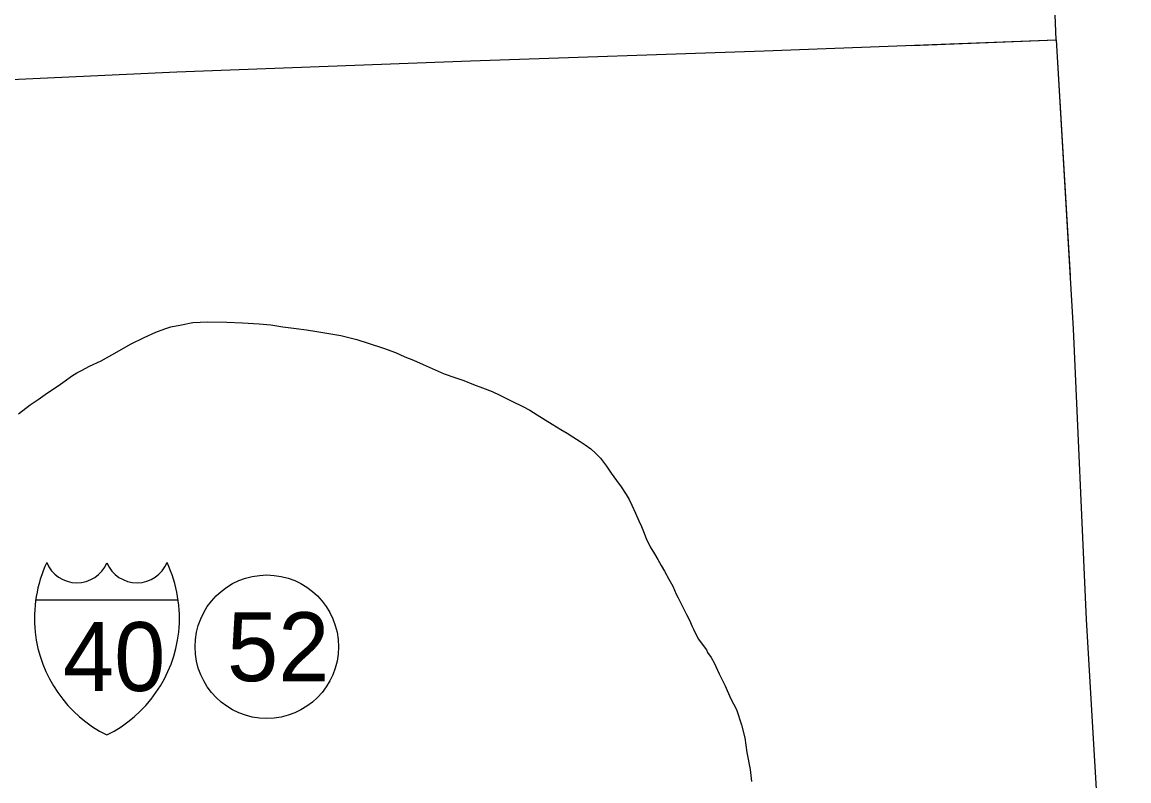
# Model space of a CAD drawing. Extents: x -939622 to -934222, y 1383701 to 1385301.
# Drawn here: x -935646.75 to -935616.21, y 1384244.59 to 1384265.52 of the extents above; entities that cross this region are included whole.
import ezdxf

# ---------------------------------------------------------------- set-up
doc = ezdxf.new("R2010")
doc.units = 0
for name, color, linetype in [('2', 7, 'Continuous'), ('20', 7, 'Continuous'), ('23', 7, 'Continuous'), ('Level 2', 7, 'Continuous'), ('Level 3', 7, 'Continuous')]:
    doc.layers.add(name, color=color, linetype=linetype)

msp = doc.modelspace()

# ---------------------------------------------------------------- linework, layer by layer
at = {"layer": '2'}
for points in [[(-935618.217, 1384265.035), (-935618.542, 1384273.081), (-935618.543, 1384273.171)], [(-935622.211, 1384264.883), (-935618.217, 1384265.035), (-935617.745, 1384257.06)], [(-935617.745, 1384257.06), (-935617.392, 1384249.045), (-935616.924, 1384241.234), (-935616.21, 1384226.24)]]:
    msp.add_lwpolyline(points, dxfattribs=at)
at = {"layer": '20'}
msp.add_circle((-935640, 1384248.292), 1.98, dxfattribs=at)
at = {"layer": '23'}
msp.add_line((-935646.378, 1384249.583), (-935642.445, 1384249.583), dxfattribs=at)
for centre, radius, start, end in [((-935642.723, 1384249.07), 3.69, 155.2204, 185.7928), ((-935645.241, 1384250.956), 0.899, 202.1459, 337.3414), ((-935643.582, 1384250.956), 0.899, 202.6586, 337.8541), ((-935646.1, 1384249.07), 3.69, 354.2072, 24.7796), ((-935642.791, 1384249.101), 3.626, 186.3923, 243.4571), ((-935646.032, 1384249.101), 3.626, 296.5429, 353.6077)]:
    msp.add_arc(centre, radius, start, end, dxfattribs=at)
at = {"layer": 'Level 2'}
for points in [[(-935618.217, 1384265.035), (-935618.542, 1384273.081), (-935618.543, 1384273.171)], [(-935618.217, 1384265.035), (-935618.542, 1384273.081), (-935618.543, 1384273.171)], [(-935666.228, 1384263.354), (-935658.327, 1384263.586), (-935650.427, 1384263.788), (-935642.481, 1384264.153), (-935634.378, 1384264.453), (-935626.277, 1384264.728), (-935618.217, 1384265.035), (-935617.745, 1384257.06)], [(-935666.228, 1384263.354), (-935658.327, 1384263.586), (-935650.427, 1384263.788), (-935642.481, 1384264.153), (-935634.378, 1384264.453), (-935626.277, 1384264.728), (-935618.217, 1384265.035), (-935617.832, 1384258.525)], [(-935617.745, 1384257.06), (-935617.392, 1384249.045), (-935616.924, 1384241.234), (-935616.21, 1384226.24)]]:
    msp.add_lwpolyline(points, dxfattribs=at)
at = {"layer": 'Level 3'}
for points in [[(-935646.851, 1384254.719), (-935646.532, 1384254.966), (-935646.307, 1384255.109), (-935646.049, 1384255.299), (-935645.761, 1384255.49), (-935645.56, 1384255.624), (-935645.392, 1384255.755), (-935645.24, 1384255.847), (-935645.114, 1384255.91), (-935644.891, 1384256.035), (-935644.574, 1384256.179), (-935644.275, 1384256.344), (-935644.067, 1384256.462), (-935643.758, 1384256.643), (-935643.382, 1384256.82), (-935643.058, 1384256.968), (-935642.816, 1384257.064), (-935642.648, 1384257.12), (-935642.398, 1384257.165), (-935642.043, 1384257.233), (-935641.639, 1384257.255), (-935641.101, 1384257.248), (-935640.674, 1384257.229), (-935640.213, 1384257.199), (-935639.891, 1384257.176), (-935639.555, 1384257.122), (-935639.189, 1384257.073), (-935638.902, 1384257.033), (-935638.621, 1384256.989), (-935638.228, 1384256.929), (-935637.961, 1384256.878), (-935637.517, 1384256.764), (-935637.2, 1384256.667), (-935636.776, 1384256.525), (-935636.45, 1384256.411), (-935636.186, 1384256.294), (-935635.95, 1384256.194), (-935635.681, 1384256.083), (-935635.435, 1384255.971), (-935635.104, 1384255.824), (-935634.808, 1384255.724), (-935634.564, 1384255.633), (-935634.292, 1384255.531), (-935634.044, 1384255.437), (-935633.781, 1384255.332), (-935633.572, 1384255.237), (-935633.256, 1384255.08), (-935632.933, 1384254.924), (-935632.745, 1384254.818), (-935632.535, 1384254.687), (-935632.321, 1384254.549), (-935632.12, 1384254.429), (-935631.888, 1384254.283), (-935631.712, 1384254.18), (-935631.558, 1384254.085), (-935631.353, 1384253.956), (-935631.211, 1384253.861), (-935631.062, 1384253.756), (-935630.927, 1384253.636), (-935630.789, 1384253.498), (-935630.625, 1384253.277), (-935630.493, 1384253.084), (-935630.345, 1384252.874), (-935630.223, 1384252.703), (-935630.078, 1384252.493), (-935630, 1384252.358), (-935629.929, 1384252.201), (-935629.825, 1384251.974), (-935629.729, 1384251.765), (-935629.661, 1384251.612)], [(-935629.661, 1384251.612), (-935629.604, 1384251.467), (-935629.529, 1384251.274), (-935629.416, 1384251.045), (-935629.299, 1384250.852), (-935629.207, 1384250.696), (-935629.112, 1384250.529), (-935629.027, 1384250.379), (-935628.903, 1384250.153), (-935628.798, 1384249.96), (-935628.698, 1384249.747), (-935628.645, 1384249.644), (-935628.528, 1384249.406), (-935628.413, 1384249.182), (-935628.339, 1384249.023), (-935628.262, 1384248.849), (-935628.223, 1384248.776)], [(-935628.223, 1384248.776), (-935628.094, 1384248.509), (-935627.865, 1384248.211), (-935627.835, 1384248.137), (-935627.733, 1384247.996), (-935627.654, 1384247.846), (-935627.513, 1384247.547), (-935627.352, 1384247.216), (-935627.205, 1384246.869), (-935627.039, 1384246.559), (-935626.898, 1384246.137), (-935626.808, 1384245.782), (-935626.752, 1384245.374), (-935626.657, 1384244.905), (-935626.622, 1384244.571)]]:
    msp.add_lwpolyline(points, dxfattribs=at)

# ---------------------------------------------------------------- texts
at = {"layer": '20'}
msp.add_text('52', height=1.9008, dxfattribs=at).set_placement((-935641.098, 1384247.342))
at = {"layer": '23'}
msp.add_text('40', height=1.9008, dxfattribs=at).set_placement((-935645.625, 1384247.071))

doc.saveas('drawing.dxf')
